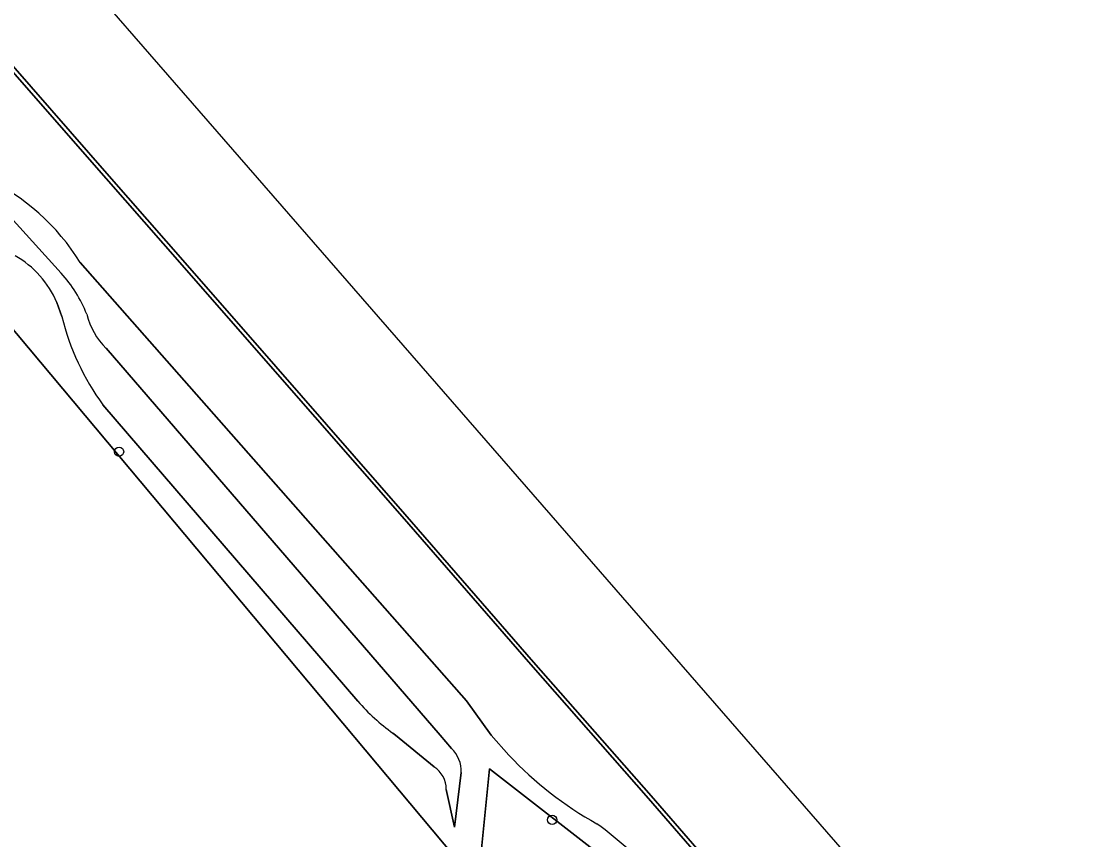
# Model space of a CAD drawing. Extents: x 156661 to 157576, y 383570 to 384425.
# Drawn here: x 157162.1 to 157276.2, y 383988.9 to 384076.1 of the extents above; entities that cross this region are included whole.
import ezdxf

# ---------------------------------------------------------------- set-up
doc = ezdxf.new("R2010")
doc.units = 0
for name, color, linetype in [('IMGEO_Boom', 7, 'Continuous'), ('IMGEO_Groenvoorziening', 7, 'Continuous'), ('IMGEO_Houtwal', 7, 'Continuous'), ('IMGEO_Kademuur', 7, 'Continuous'), ('IMGEO_Loofbos', 7, 'Continuous'), ('IMGEO_Waterloop', 7, 'Continuous')]:
    doc.layers.add(name, color=color, linetype=linetype)

msp = doc.modelspace()

# ---------------------------------------------------------------- linework, layer by layer
at = {"layer": 'IMGEO_Boom'}
for centre in [(157172.48, 384030.23), (157218.67, 383990.98)]:
    msp.add_circle(centre, 0.489, dxfattribs=at)
at = {"layer": 'IMGEO_Groenvoorziening'}
for points in [[(157209, 383933.11), (157208.19, 383936.36), (157188.23, 383963.43), (157190.29, 383965.09), (157189.95, 383965.49), (157191.63, 383966.17), (157192.42, 383966.8), (157192.61, 383966.56), (157193.69, 383967), (157194.04, 383967.21), (157214.31, 383979.84), (157095.74, 384121.39), (157093.38, 384123.17), (157089.79, 384126.55), (157087.81, 384128.62), (157085.82, 384131.16), (157083.05, 384134.11), (157081.87, 384135.17), (157079.45, 384137.14), (157075.84, 384140.54), (157073.95, 384142.77), (157071.48, 384147.87), (157069.43, 384154.1), (157067.64, 384158.13)], [(157095.74, 384121.39), (157214.31, 383979.84), (157217.27, 383981.69), (157216.11, 383982.74), (157214.58, 383983.82)], [(157160.18, 384056.03), (157166.3, 384049.28)], [(157214.05, 383997.86), (157212.18, 384000), (157209.55, 384003.67), (157168.33, 384050.41)], [(157166.38, 384044.65), (157165.83, 384046.13)], [(157171.09, 384041.26), (157206.71, 384000), (157207.93, 383998.59)], [(157197.94, 384003.63), (157170.76, 384035.22)], [(157206.07, 383996.62), (157201.95, 384000), (157201.69, 384000.22)], [(157208.98, 383996.03), (157208.25, 383990.21), (157207.38, 383994.23)], [(157211.09, 383987.54), (157211.98, 383996.42), (157225.25, 383986.11), (157228.65, 383983.48), (157230.11, 383984.75)]]:
    msp.add_lwpolyline(points, dxfattribs=at)
for centre, radius, start, end in [((157148.24, 384038.01), 23.61, 31.6868, 65.0286), ((157156.39, 384042.2), 10.23, 22.613, 60.7935), ((157156.36, 384040.05), 13.56, 20.9435, 42.8742), ((157192.46, 384051.03), 26.85, 193.7387, 216.0861), ((157176.35, 384046.65), 7.53, 193.471, 225.7471), ((157215.25, 384018.85), 23.05, 221.3169, 233.9441), ((157205.64, 383996.15), 3.34, 357.8266, 46.8798), ((157242.19, 384024.36), 38.65, 223.2743, 240.9715), ((157204.65, 383994.29), 2.72, 358.6994, 58.7896), ((157186.7, 383941.66), 61.17, 44.7943, 53.0885)]:
    msp.add_arc(centre, radius, start, end, dxfattribs=at)
at = {"layer": 'IMGEO_Houtwal'}
for points in [[(157294.01, 383918.32), (157280.42, 383933.92), (157266.71, 383949.64), (157257.55, 383960.15), (157242.85, 383977.23), (157228.93, 383993.27), (157216.39, 384007.55), (157202.66, 384023.32), (157188.88, 384039.06), (157179.22, 384050.12), (157171.11, 384059.37), (157158.6, 384073.63)], [(157168.33, 384050.41), (157209.55, 384003.67), (157212.18, 384000), (157214.05, 383997.86)]]:
    msp.add_lwpolyline(points, dxfattribs=at)
for centre, radius, start, end in [((157148.24, 384038.01), 23.61, 31.6868, 65.0286), ((157242.19, 384024.36), 38.65, 223.2743, 240.9715), ((157186.7, 383941.66), 61.17, 44.7943, 53.0885)]:
    msp.add_arc(centre, radius, start, end, dxfattribs=at)
at = {"layer": 'IMGEO_Kademuur'}
for points in [[(157158.6, 384073.63), (157171.11, 384059.37), (157179.22, 384050.12), (157188.88, 384039.06), (157202.66, 384023.32), (157216.39, 384007.55), (157228.93, 383993.27), (157242.85, 383977.23), (157257.55, 383960.15), (157266.71, 383949.64), (157280.42, 383933.92), (157294.01, 383918.32)], [(157294.31, 383918.59), (157280.72, 383934.19), (157267.01, 383949.91), (157257.85, 383960.42), (157243.16, 383977.49), (157229.23, 383993.54), (157216.69, 384007.81), (157202.96, 384023.58), (157189.18, 384039.33), (157179.52, 384050.39), (157171.41, 384059.63), (157158.9, 384073.9)]]:
    msp.add_lwpolyline(points, dxfattribs=at)
at = {"layer": 'IMGEO_Loofbos'}
for points in [[(157166.3, 384049.28), (157160.18, 384056.03)], [(157165.83, 384046.13), (157166.38, 384044.65)], [(157207.93, 383998.59), (157206.71, 384000), (157171.09, 384041.26)], [(157170.76, 384035.22), (157197.94, 384003.63)], [(157201.69, 384000.22), (157201.95, 384000), (157206.07, 383996.62)], [(157207.38, 383994.23), (157208.25, 383990.21), (157208.98, 383996.03)], [(157224.58, 383983.6), (157225.32, 383982.73), (157227.69, 383982.65), (157228.65, 383983.48), (157225.25, 383986.11), (157211.98, 383996.42), (157211.09, 383987.54)]]:
    msp.add_lwpolyline(points, dxfattribs=at)
for centre, radius, start, end in [((157156.39, 384042.2), 10.23, 22.613, 60.7935), ((157156.36, 384040.05), 13.56, 20.9435, 42.8742), ((157192.46, 384051.03), 26.85, 193.7387, 216.0861), ((157176.35, 384046.65), 7.53, 193.471, 225.7471), ((157215.25, 384018.85), 23.05, 221.3169, 233.9441), ((157205.64, 383996.15), 3.34, 357.8266, 46.8798), ((157204.65, 383994.29), 2.72, 358.6994, 58.7896)]:
    msp.add_arc(centre, radius, start, end, dxfattribs=at)
at = {"layer": 'IMGEO_Waterloop'}
for points in [[(157335.95, 383888.66), (157157.55, 384093.52)], [(157158.9, 384073.9), (157171.41, 384059.63), (157179.52, 384050.39), (157189.18, 384039.33), (157202.96, 384023.58), (157216.69, 384007.81), (157229.23, 383993.54), (157243.16, 383977.49), (157257.85, 383960.42), (157267.01, 383949.91), (157280.72, 383934.19), (157294.31, 383918.59)]]:
    msp.add_lwpolyline(points, dxfattribs=at)

doc.saveas('drawing.dxf')
